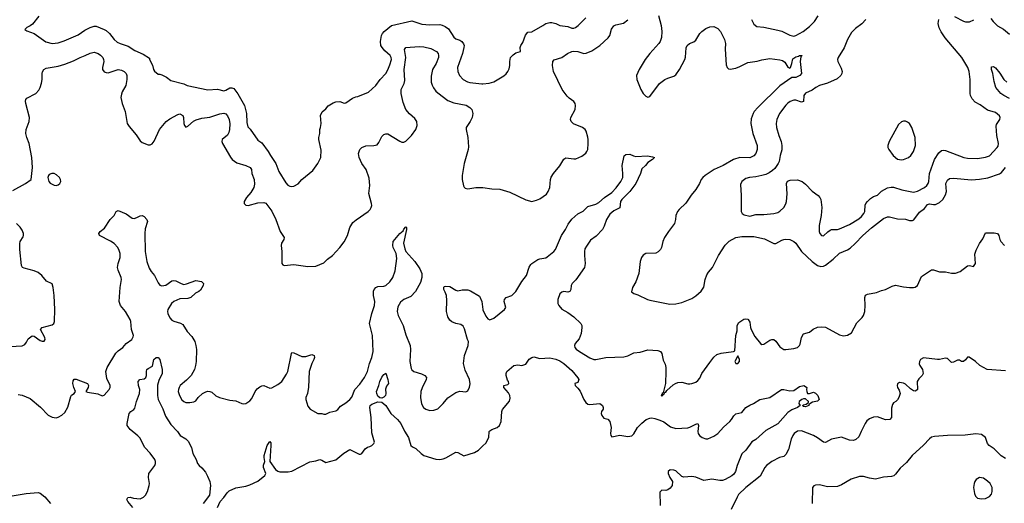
# Model space of a CAD drawing. Header units: inches. Extents: x 1678809 to 1859548, y 384609 to 522868.
# Tile 302 of 386: x 1785366 to 1795218, y 434433 to 439268. Entities that reach past the tile are written whole.
import ezdxf

# ---------------------------------------------------------------- set-up
doc = ezdxf.new("R2010")
doc.units = ezdxf.units.IN
doc.header["$MEASUREMENT"] = 0
doc.layers.add('B7483', color=7, linetype='Continuous')
doc.layers.add('B7493', color=7, linetype='Continuous')

msp = doc.modelspace()

# ---------------------------------------------------------------- linework, layer by layer
at = {"layer": 'B7483', "color": 5}
for points, elevation in [([(1785557.2, 439302.8), (1785495.3, 439224.7), (1785470, 439205.6), (1785436, 439190), (1785416, 439170), (1785437.1, 439157.1), (1785511.3, 439131.3), (1785626.6, 439046.6), (1785690.9, 439029.1), (1785750, 439036.9), (1785810, 439058), (1785950, 439117.2), (1786016.3, 439163.7), (1786070, 439191), (1786110, 439204.2), (1786130, 439203.6), (1786210, 439171.8), (1786230, 439159.6), (1786264.6, 439130), (1786311.2, 439071.2), (1786342.8, 439042.8), (1786370, 439028.9), (1786450, 439002.3), (1786519.5, 438959.5), (1786602.3, 438922.3), (1786663.6, 438883.6), (1786666, 438870), (1786693.4, 438813.4), (1786704, 438770), (1786713.7, 438753.7), (1786750, 438724.7), (1786770, 438724.7), (1786790, 438718), (1786833.7, 438693.7), (1786879.8, 438659.8), (1787010, 438626.8), (1787042, 438610), (1787247.9, 438567.9), (1787344.7, 438575.3), (1787410, 438557.3), (1787430, 438562.8), (1787470, 438586.8), (1787490, 438587.3), (1787510, 438578.8), (1787547.8, 438527.8), (1787616.9, 438410), (1787634.3, 438330), (1787639.2, 438239.2), (1787650, 438197.3), (1787672.9, 438172.9), (1787750, 438063), (1787790, 438036.3), (1787852.1, 437952.1), (1787874, 437910), (1787930.3, 437830), (1787959.5, 437750), (1788030, 437638), (1788050, 437615.5), (1788070, 437605.5), (1788090, 437600.5), (1788110, 437604), (1788151.5, 437628.5), (1788190, 437670.7), (1788298, 437762), (1788349, 437830), (1788379, 437890), (1788383.1, 437963.1), (1788359, 438070), (1788359, 438090), (1788368.9, 438131.1), (1788369, 438170), (1788377.2, 438190), (1788381.2, 438230), (1788375.3, 438310), (1788392.9, 438347.1), (1788430, 438378), (1788453.6, 438406.4), (1788503.2, 438436.8), (1788530, 438446.8), (1788570, 438451), (1788612.7, 438432.7), (1788630, 438438), (1788694.8, 438485.2), (1788730, 438497.3), (1788750, 438498.8), (1788856.3, 438543.7), (1788930, 438611), (1788972.7, 438670), (1789030, 438731), (1789050, 438766), (1789070, 438817.3), (1789084.7, 438870), (1789084.4, 438890), (1789073.7, 438910), (1789018.5, 438958.5), (1788991.6, 438990), (1788980.3, 439010), (1788975.8, 439050), (1788985.5, 439110), (1788995.1, 439130), (1789012.6, 439150), (1789087.8, 439210), (1789290, 439255.6), (1789390, 439223.5), (1789470, 439216.4), (1789570, 439219.8), (1789594.6, 439214.6), (1789621.8, 439201.8), (1789655.3, 439175.3), (1789710, 439092.9), (1789730, 439076.9), (1789770, 439062.6), (1789790, 439050.3), (1789807.3, 439027.3), (1789812, 439010), (1789810.4, 438990.4), (1789797.4, 438930), (1789747.2, 438790), (1789750.4, 438750), (1789766, 438710), (1789804, 438670), (1789846.8, 438646.8), (1789870, 438639.5), (1789990, 438625.5), (1790000, 438626.8)], 340), ([(1785298.5, 437561.5), (1785425.6, 437630), (1785482, 437670), (1785494.5, 437790), (1785487.8, 437890), (1785461.7, 438030), (1785438.3, 438090), (1785428.2, 438131.8), (1785429.7, 438170.3), (1785459.6, 438250), (1785463.1, 438290), (1785427.7, 438430), (1785425.6, 438454.4), (1785428.5, 438471.5), (1785436.8, 438483.2), (1785528.6, 438531.4), (1785556.6, 438563.4), (1785571.1, 438590), (1785584.9, 438635.1), (1785590.9, 438670), (1785589.7, 438730), (1785593.7, 438746.3), (1785608.5, 438771.5), (1785630, 438784.4), (1785750, 438802.8), (1785817, 438823), (1785904.4, 438855.6), (1785969.8, 438890.2), (1786022.7, 438910), (1786070, 438934), (1786110, 438943.1), (1786150, 438931.7), (1786174.8, 438914.8), (1786196.9, 438890), (1786206, 438870), (1786208.1, 438850), (1786194.6, 438790), (1786195.3, 438770), (1786210, 438748.4), (1786230, 438738.7), (1786250, 438738.3), (1786350, 438770.3), (1786384.7, 438764.7), (1786410, 438751.7), (1786430, 438730.4), (1786438.3, 438710), (1786439, 438670), (1786429.2, 438610), (1786392.2, 438547.8), (1786383.8, 438523.8), (1786379.8, 438490), (1786391, 438431), (1786420.8, 438350), (1786442.8, 438230), (1786460.1, 438200.1), (1786530, 438118), (1786570, 438056.5), (1786590, 438038.9), (1786650, 438018), (1786670, 438017), (1786691.7, 438028.3), (1786710, 438054.4), (1786765.8, 438170), (1786832.6, 438250), (1786870, 438278.5), (1786950, 438322), (1786970, 438326.4), (1786999.1, 438310), (1787006, 438290), (1787008.5, 438230), (1787016.3, 438210), (1787030, 438194), (1787050, 438203.8), (1787104.8, 438255.2), (1787131.5, 438268.5), (1787190, 438284.2), (1787270, 438295.4), (1787370, 438327.9), (1787410, 438332.9), (1787430, 438326.4), (1787446.9, 438306.9), (1787462.8, 438270), (1787468.3, 438228.3), (1787466.5, 438170), (1787460, 438140), (1787445.5, 438114.5), (1787392.7, 438070), (1787388.7, 438050), (1787394, 438030), (1787473.9, 437893.9), (1787492.7, 437870), (1787538, 437838), (1787630, 437809.4), (1787672.3, 437790), (1787685, 437770), (1787688.2, 437730), (1787713.8, 437670), (1787714.9, 437625.1), (1787707.8, 437592.2), (1787678.7, 437541.3), (1787636.4, 437490), (1787613.4, 437450), (1787610.8, 437430), (1787630, 437414), (1787650.5, 437410.5), (1787750, 437438), (1787810, 437439.3), (1787830, 437434.9), (1787890, 437354.9), (1787928.8, 437270), (1787973.7, 437150), (1788012.1, 437092.1), (1788010.3, 437070), (1787987.2, 437032.8), (1787982, 437010), (1787989, 436950), (1787988.1, 436848.1), (1787990.6, 436830.6), (1787998.8, 436818.8), (1788011, 436811), (1788110, 436822), (1788250, 436800.7), (1788330, 436804.9), (1788410, 436836), (1788447.2, 436872.8), (1788497.2, 436910), (1788569.2, 436990), (1788611.5, 437048.5), (1788647.3, 437110), (1788670.9, 437190), (1788699.8, 437240.2), (1788731.4, 437268.6), (1788852.3, 437350), (1788874, 437370), (1788883.6, 437390), (1788887.8, 437410), (1788886, 437430), (1788859.8, 437530), (1788868.2, 437610), (1788863.4, 437683.4), (1788832.4, 437770), (1788789.9, 437829.9), (1788763.8, 437890), (1788757.6, 437930), (1788770, 437970.4), (1788790, 437990.3), (1788830, 438006.3), (1788909.8, 438010.2), (1788941.3, 438018.7), (1788960.6, 438039.4), (1788990, 438102), (1789010, 438120.4), (1789030, 438128.4), (1789050, 438128.2), (1789170, 438052.9), (1789190, 438044.9), (1789210, 438043.6), (1789230, 438053.4), (1789284.7, 438110), (1789330, 438170.5), (1789342.5, 438210), (1789340.3, 438250), (1789320.9, 438280.9), (1789265.7, 438325.7), (1789229.3, 438369.3), (1789201.5, 438441.5), (1789182.6, 438530), (1789184.1, 438570), (1789211.3, 438630), (1789219, 438661), (1789214.4, 438770), (1789229.9, 438890), (1789215.4, 438970), (1789230, 438991.8), (1789361.4, 438998.6), (1789410, 438996.2), (1789480.2, 438980.2), (1789534.9, 438950), (1789552, 438930), (1789557.4, 438910), (1789554.9, 438890), (1789533, 438830), (1789494.8, 438770), (1789482.7, 438702.7), (1789484.6, 438644.6), (1789493.5, 438613.5), (1789507.1, 438587.1), (1789530, 438554.6), (1789550, 438535.6), (1789650, 438460.2), (1789710, 438435.6), (1789834.1, 438414.1), (1789871.2, 438391.2), (1789890.3, 438370), (1789899.6, 438330), (1789892, 438290), (1789873, 438250), (1789834.6, 438190), (1789831.8, 438170), (1789850.3, 438090), (1789857.2, 437997.2), (1789852.9, 437970), (1789811.8, 437830), (1789794, 437710), (1789792.2, 437670), (1789806.9, 437606.9), (1789814.4, 437594.4), (1789824.4, 437584.4), (1789850, 437578.4), (1789930, 437590.3), (1789988.5, 437591.5), (1790000, 437590)], 320), ([(1785350, 435522.3), (1785390, 435514.7), (1785470, 435480.3), (1785573.5, 435393.5), (1785650, 435313.4), (1785690, 435293), (1785730, 435287.7), (1785750, 435293.4), (1785786.7, 435313.3), (1785817.5, 435342.5), (1785847.2, 435392.8), (1785878, 435502), (1785885.5, 435514.5), (1785910, 435530.4), (1785925.4, 435550), (1785907.2, 435590), (1785896.3, 435630), (1785901, 435659), (1785910, 435674), (1785930, 435675.5), (1786046, 435630), (1786056.3, 435610), (1786050.6, 435590), (1786028.2, 435550), (1786043.8, 435543.8), (1786147.1, 435527.1), (1786190, 435506.8), (1786210, 435514), (1786260.5, 435570), (1786271.1, 435590), (1786271.3, 435610), (1786239.4, 435679.4), (1786227.6, 435750), (1786241.1, 435790), (1786326.9, 435933.1), (1786350, 435956.5), (1786398.9, 435990), (1786432.8, 436030), (1786488.9, 436070), (1786503.1, 436096.9), (1786503.7, 436110), (1786486.4, 436170), (1786479.6, 436250), (1786471.7, 436270), (1786423.4, 436350), (1786375.4, 436410), (1786360.9, 436450), (1786371.6, 436590), (1786383.4, 436670), (1786380.6, 436690), (1786350, 436765.6), (1786344.9, 436790), (1786349.9, 436830.1), (1786371.6, 436890), (1786370.7, 436930), (1786362.1, 436962.1), (1786348.7, 436990), (1786310, 437032.1), (1786275.5, 437055.5), (1786166, 437110), (1786157, 437130), (1786171.8, 437150), (1786215.8, 437184.2), (1786270, 437270.7), (1786310, 437311.3), (1786330, 437352), (1786350, 437361), (1786430, 437326), (1786490, 437283.1), (1786510, 437280.3), (1786539.3, 437290), (1786570, 437307), (1786590, 437311.3), (1786610, 437299.7), (1786637.2, 437270), (1786644.7, 437250), (1786623, 437177), (1786617.8, 437130), (1786620.7, 436950), (1786636.9, 436850), (1786662.8, 436782.8), (1786682.3, 436750), (1786715.8, 436710), (1786750, 436637.3), (1786770, 436615.5), (1786790, 436606.7), (1786830, 436614), (1786890, 436655.8), (1786910, 436661.3), (1786930, 436657.6), (1786981, 436630), (1787010, 436622), (1787034.1, 436625.9), (1787130, 436662.4), (1787184.7, 436650), (1787204, 436630), (1787200.4, 436610), (1787176, 436564), (1787159.1, 436550), (1787125.3, 436534.7), (1787079.3, 436490), (1787050, 436481), (1786970, 436477.6), (1786910, 436452.2), (1786883.6, 436430), (1786848.9, 436370), (1786845.7, 436350), (1786848.8, 436330), (1786870, 436286), (1786890, 436264.9), (1786910, 436254), (1786974.8, 436234.8), (1786999.6, 436219.6), (1787040.7, 436150), (1787090, 436102), (1787117.4, 436050), (1787128.9, 436010), (1787134, 435970), (1787131.3, 435850), (1787126, 435810), (1787113.6, 435770), (1787080.2, 435710), (1787035.7, 435664.3), (1786972.9, 435610), (1786960.3, 435590), (1786954.3, 435570), (1786952.9, 435550), (1786963.6, 435510), (1786990, 435468.5), (1787010, 435450.4), (1787030, 435441.3), (1787070, 435440.5), (1787110, 435447.3), (1787130, 435458.8), (1787152.7, 435490), (1787195.1, 435530), (1787230, 435548.5), (1787250, 435553.4), (1787270, 435551.8), (1787290, 435543.7), (1787330, 435508.7), (1787366, 435490), (1787470, 435466), (1787530, 435457.4), (1787590, 435432.4), (1787610, 435428.4), (1787630, 435430.5), (1787670, 435459.3), (1787690, 435480.5), (1787720.9, 435550), (1787743.5, 435576.5), (1787770, 435598.3), (1787790, 435608.9), (1787810, 435610.3), (1787870, 435586), (1787890, 435588.5), (1787950, 435619.5), (1787987.9, 435652.1), (1788037, 435723), (1788049.8, 435750), (1788084.5, 435930), (1788090, 435941), (1788110, 435936.3), (1788190, 435900.3), (1788230, 435900.4), (1788290, 435919.5), (1788314, 435910), (1788316.4, 435890), (1788310.5, 435870.5), (1788288.8, 435831.2), (1788262.4, 435750), (1788254.2, 435594.2), (1788245.5, 435530), (1788230.7, 435490), (1788230.7, 435470), (1788250, 435404.7), (1788273.2, 435373.2), (1788350, 435331.3), (1788388.9, 435331.1), (1788410, 435326), (1788430, 435326), (1788470, 435346), (1788530, 435358), (1788550, 435371.3), (1788577, 435403), (1788630, 435437.3), (1788670, 435470.5), (1788690, 435494), (1788719.6, 435570), (1788770, 435622.8), (1788814.5, 435690), (1788846, 435750), (1788866.6, 435830), (1788889.8, 435890), (1788902.2, 435950), (1788895.2, 436110), (1788866.8, 436230), (1788889.8, 436330), (1788917.5, 436410), (1788919.6, 436450), (1788907.1, 436510), (1788907.4, 436552.6), (1788913.5, 436570), (1788930, 436591), (1788950, 436600.2), (1789010, 436603.5), (1789030, 436611.1), (1789070, 436646.7), (1789099, 436690), (1789122.7, 436757.3), (1789139.7, 436879.7), (1789132.3, 436932.3), (1789103.1, 436990), (1789098, 437010), (1789104.5, 437050), (1789169.8, 437130.2), (1789202, 437158), (1789210, 437174.8), (1789230, 437197.3), (1789237.3, 437190), (1789236.4, 437170), (1789207.2, 437032.8), (1789218.2, 436978.2), (1789230.3, 436950), (1789318.4, 436850), (1789370, 436777.3), (1789388.7, 436730), (1789390.3, 436690), (1789377.8, 436642.2), (1789327.4, 436550), (1789280.7, 436499.3), (1789210, 436471.1), (1789176.8, 436443.2), (1789150, 436398), (1789142.8, 436350), (1789153.6, 436310), (1789202.2, 436210), (1789230, 436119.1), (1789272.3, 436010), (1789276.5, 435970), (1789268.3, 435850), (1789282.6, 435782.6), (1789289, 435769), (1789310, 435752.2), (1789387.4, 435727.4), (1789421, 435710), (1789434.8, 435690), (1789433.4, 435670), (1789391.5, 435588.5), (1789379.5, 435550), (1789377.4, 435490), (1789386.8, 435426.8), (1789406.7, 435390), (1789430, 435375.3), (1789470, 435362), (1789510, 435363.9), (1789550, 435377), (1789603, 435430), (1789650, 435488.4), (1789730, 435540.5), (1789770, 435553), (1789830, 435547.7), (1789850, 435558.8), (1789866.6, 435593.4), (1789873.3, 435626.7), (1789866.3, 435670), (1789822.7, 435762.7), (1789805.3, 435830), (1789816.5, 435910), (1789853.8, 436010), (1789855.1, 436050), (1789845, 436070), (1789817.1, 436177.1), (1789803.8, 436203.8), (1789780, 436220), (1789729.2, 436230), (1789690, 436248.2), (1789670, 436264.7), (1789650, 436298.4), (1789636.1, 436350), (1789641.3, 436461.3), (1789638, 436510), (1789624.8, 436544.8), (1789609.4, 436570), (1789610, 436594), (1789618, 436602), (1789630, 436604.7), (1789670, 436601), (1789730, 436562.8), (1789750, 436557.3), (1789792.9, 436567.1), (1789850, 436567.3), (1789878, 436558), (1789965.5, 436505.5), (1789988.5, 436450), (1789999.5, 436370), (1790000, 436369)], 280), ([(1785270, 436002.2), (1785390, 436009.1), (1785417.6, 436022.4), (1785435.7, 436044.3), (1785450, 436076), (1785490, 436106.8), (1785510, 436105.5), (1785570, 436062.6), (1785590, 436054.4), (1785610, 436054.8), (1785622.7, 436070), (1785619.3, 436090), (1785573.2, 436170), (1785590, 436190.3), (1785690, 436218), (1785706.6, 436230), (1785715.5, 436250), (1785718.5, 436370), (1785709.8, 436509.8), (1785701.8, 436590), (1785690, 436627), (1785633.3, 436653.3), (1785586.3, 436710), (1785550, 436739.3), (1785510, 436758.2), (1785410, 436783.1), (1785395.1, 436790), (1785383.6, 436810), (1785368.7, 436970), (1785368.1, 437030), (1785372.2, 437050), (1785402.1, 437097.9), (1785405.8, 437110), (1785403.7, 437130), (1785390, 437164.2), (1785370, 437195.1), (1785332.7, 437230)], 320), ([(1786499.1, 434390), (1786449.3, 434450), (1786439, 434470), (1786441.2, 434478.8), (1786449.2, 434490.8), (1786470, 434494), (1786503.9, 434483.9), (1786570, 434478.3), (1786606.4, 434493.6), (1786626.2, 434513.8), (1786646.6, 434550), (1786663.1, 434610), (1786665, 434630), (1786654.6, 434690), (1786659.8, 434730), (1786717.2, 434810), (1786725.3, 434830), (1786725.6, 434850), (1786717.2, 434870), (1786672.9, 434932.9), (1786618.7, 434990), (1786566.8, 435086.8), (1786548.1, 435108.1), (1786471.1, 435170), (1786443, 435210), (1786440.5, 435230), (1786461.2, 435330), (1786479, 435350), (1786509, 435370), (1786516.6, 435383.4), (1786535.6, 435450), (1786565.6, 435530), (1786566.6, 435570), (1786554.3, 435610), (1786552, 435650), (1786569.6, 435670.4), (1786610, 435676.4), (1786629.4, 435690), (1786635.1, 435710), (1786633.6, 435750), (1786639.5, 435770), (1786650, 435780.5), (1786694.2, 435805.8), (1786709, 435870), (1786730, 435891), (1786750, 435891), (1786770, 435871), (1786792.2, 435770), (1786790.4, 435730), (1786758.9, 435661.1), (1786746.6, 435613.4), (1786743.5, 435510), (1786750.2, 435470), (1786796.9, 435376.9), (1786825.3, 435305.3), (1786879.5, 435219.5), (1786944, 435150), (1786971, 435110), (1787030, 435079.3), (1787053, 435053), (1787086.4, 434990), (1787097.6, 434930), (1787130.4, 434870), (1787143.8, 434830), (1787160.5, 434810), (1787190, 434788.2), (1787225.3, 434745.3), (1787246.1, 434706.1), (1787267.8, 434650), (1787274.9, 434610), (1787265.9, 434514.1), (1787202.3, 434430)], 260), ([(1787346, 434390), (1787373.3, 434450), (1787409.6, 434490), (1787441.4, 434538.6), (1787463.6, 434556.4), (1787530, 434588.7), (1787630, 434603.1), (1787670, 434616.5), (1787750, 434654.9), (1787820.5, 434710), (1787828, 434730), (1787806.2, 434790), (1787807, 434813), (1787818.4, 434850), (1787811.1, 434890), (1787812.4, 434910), (1787842, 435010), (1787870, 435051), (1787877.3, 435037.3), (1787880.4, 435010), (1787868, 434850), (1787926, 434770), (1787950, 434753), (1787970, 434746.7), (1788051.4, 434748.6), (1788090, 434755.8), (1788270, 434847.7), (1788330, 434856.3), (1788370, 434870.5), (1788390, 434866), (1788430, 434842), (1788530, 434867.3), (1788610, 434934.8), (1788670, 434971.3), (1788763.6, 434923.6), (1788776.4, 434923.6), (1788790, 434932), (1788821.2, 434978.8), (1788844.8, 434995.2), (1788870, 435000.7), (1788890, 435010.8), (1788909.2, 435030), (1788914.6, 435045.4), (1788890, 435138), (1788883.9, 435290), (1788868.7, 435390), (1788874, 435410), (1788890, 435426), (1788950, 435448), (1788990, 435444), (1789030.7, 435410), (1789078.8, 435330), (1789146.8, 435270), (1789179.1, 435230), (1789215.1, 435155.1), (1789254.9, 435090), (1789280.7, 435010), (1789296.7, 434996.7), (1789330, 434982), (1789382.8, 434930), (1789410, 434910.7), (1789530, 434873.4), (1789570, 434870.5), (1789603.3, 434876.7), (1789630, 434887.7), (1789730, 434946), (1789750, 434940.7), (1789810, 434906.8), (1789918.3, 434941.7), (1789956.1, 434963.9), (1790000, 435006.7)], 260), ([(1785270, 434503.2), (1785430, 434531.6), (1785550, 434540.2), (1785570, 434536.2), (1785618.9, 434498.9), (1785674.9, 434430)], 260)]:
    msp.add_lwpolyline(points, dxfattribs=dict(at, elevation=elevation))
for points, elevation in [([(1785689.3, 437730.7), (1785660.8, 437719.2), (1785652.8, 437710), (1785648.1, 437690), (1785658.9, 437650), (1785670, 437632.9), (1785710, 437613.6), (1785730, 437611.4), (1785750, 437618), (1785766.6, 437630), (1785777.7, 437650), (1785775.8, 437670), (1785763, 437690), (1785735.6, 437715.6), (1785710, 437729)], 320), ([(1788990, 435484), (1788970, 435488.7), (1788950, 435505.2), (1788938, 435530), (1788934.5, 435550), (1788959.6, 435610), (1788969.7, 435650), (1788990, 435694), (1789010, 435720.7), (1789030, 435736), (1789051, 435670), (1789056.3, 435630), (1789036.8, 435603.2), (1789026.4, 435573.6), (1789030.8, 435530), (1789026, 435510), (1789010, 435494)], 260)]:
    msp.add_lwpolyline(points, close=True, dxfattribs=dict(at, elevation=elevation))
at = {"layer": 'B7493', "color": 5}
for points, elevation in [([(1790000, 438626.8), (1790064.8, 438635.2), (1790111.7, 438648.3), (1790210, 438706), (1790232.1, 438727.9), (1790249.4, 438750.6), (1790262, 438778), (1790269, 438810), (1790269, 438851), (1790278, 438890), (1790302, 438918), (1790330, 438938), (1790375.3, 438950), (1790374, 438990), (1790379, 439010), (1790398.9, 439041.1), (1790425.6, 439114.4), (1790450, 439142), (1790490, 439146), (1790602, 439210), (1790629.5, 439230.5), (1790670, 439238.8), (1790690, 439240.7), (1790730, 439230.8), (1790770.9, 439210.9), (1790850, 439198.8), (1790890, 439182.8), (1790910, 439182.8), (1790928, 439190), (1790955.3, 439210), (1791030, 439286)], 340), ([(1791756.6, 439310), (1791783.6, 439210), (1791792.6, 439150), (1791789, 439090), (1791772.9, 439050), (1791760.3, 439030), (1791670, 438931.1), (1791625.5, 438870), (1791562.6, 438770), (1791536.4, 438710), (1791541.3, 438670), (1791581.3, 438570), (1791604.9, 438530), (1791630, 438503.1), (1791650, 438494.4), (1791670, 438500.4), (1791768.4, 438630), (1791819.6, 438670), (1791850, 438684.9), (1791910, 438703.1), (1791930, 438717.6), (1791966.2, 438770), (1792021.4, 438870), (1792027.3, 438892.7), (1792034.6, 438985.4), (1792044.4, 439010), (1792068.4, 439031.6), (1792110, 439048.3), (1792130, 439062.8), (1792169.8, 439130), (1792189.9, 439150.1), (1792230, 439178.6), (1792270, 439195.9), (1792310, 439199.6), (1792350, 439181.1), (1792378.9, 439150), (1792417.6, 439070), (1792427, 439030), (1792425.5, 438974.5), (1792435.8, 438815.8), (1792443, 438790), (1792457.6, 438777.6), (1792473.8, 438773.8), (1792530, 438783.2), (1792570, 438799.2), (1792650, 438841.5), (1792745.6, 438854.4), (1792790, 438868.4), (1792870, 438881.3), (1792970, 438867.8), (1792999.5, 438859.5), (1793022.2, 438842.2), (1793050, 438794.9), (1793070, 438782.3), (1793077.2, 438790), (1793093, 438830), (1793103.2, 438876.8), (1793110, 438884.7), (1793130, 438897.3), (1793158, 438902), (1793168, 438910), (1793194, 438910), (1793182, 438898), (1793176, 438850), (1793186.7, 438730), (1793172.4, 438710), (1793130, 438690.8), (1793090, 438688.7), (1792970, 438606.5), (1792750.2, 438390), (1792714.7, 438350), (1792703.6, 438330), (1792683.9, 438276.1), (1792680.7, 438230), (1792700.2, 438130), (1792743.6, 438010), (1792745.8, 437970), (1792731.3, 437930), (1792710, 437907), (1792670, 437886.3), (1792571.6, 437891.6), (1792508, 437872), (1792403, 437810), (1792315.5, 437770), (1792223.8, 437710), (1792201.6, 437690), (1792186, 437670), (1792168.2, 437630), (1792132.4, 437570), (1792085.2, 437514.8), (1792030, 437434), (1791963, 437370), (1791948.2, 437350), (1791932.4, 437310), (1791928.9, 437270), (1791916.5, 437230), (1791856, 437150), (1791817.3, 437090), (1791801.2, 437050), (1791789.1, 436990), (1791778.3, 436970), (1791752.9, 436947.1), (1791730, 436935.3), (1791630, 436929.7), (1791604.7, 436915.3), (1791586.4, 436890), (1791574, 436850), (1791561.6, 436730), (1791530, 436649), (1791498, 436590), (1791488.1, 436548.1), (1791511.3, 436530), (1791550, 436518.9), (1791646.4, 436470), (1791670, 436462.6), (1791870, 436425.3), (1791930, 436427.2), (1791990, 436441.3), (1792090, 436481.3), (1792131.8, 436508.2), (1792184.8, 436555.2), (1792210, 436594), (1792225, 436670), (1792241.1, 436718.9), (1792256.3, 436743.7), (1792296.4, 436790), (1792359.3, 436910), (1792425, 437015), (1792465.4, 437054.6), (1792530, 437091.6), (1792590, 437101.5), (1792710, 437100.3), (1792818.9, 437078.9), (1792910, 437030.4), (1792930, 437030.4), (1792990, 437064.4), (1793010, 437070.4), (1793030, 437074), (1793070, 437070.3), (1793110, 437051.8), (1793130, 437033.7), (1793187.2, 436950), (1793294.4, 436850), (1793350, 436809.1), (1793381, 436801), (1793410, 436803.6), (1793430, 436812.6), (1793505.9, 436874.1), (1793570, 436934.6), (1793650, 436968), (1793675.6, 436984.4), (1793725.4, 437030), (1793801.1, 437110), (1793890, 437187.8), (1794010, 437282.3), (1794050, 437296.9), (1794070, 437296.5), (1794150, 437277), (1794230, 437274.3), (1794270, 437261.8), (1794299.6, 437260.4), (1794313.3, 437266.7), (1794370, 437344.6), (1794419.3, 437380.7), (1794450, 437420.3), (1794470, 437426.5), (1794510, 437419.1), (1794530, 437420.8), (1794570, 437439.6), (1794602.2, 437470), (1794630, 437517.1), (1794638.2, 437550), (1794633.5, 437630), (1794650, 437663.8), (1794670, 437678.9), (1794710, 437684.4), (1794890, 437667.2), (1794970, 437672.4), (1795051.8, 437688.2), (1795170, 437726.2), (1795190, 437740.2), (1795230.7, 437790)], 320), ([(1793831.7, 439270), (1793792.9, 439227.1), (1793730, 439181.5), (1793690, 439139.7), (1793650, 439069.5), (1793614, 438986), (1793555.8, 438890), (1793548.8, 438870), (1793552.2, 438850), (1793583.7, 438783.7), (1793593.7, 438750), (1793592.2, 438730), (1793582.4, 438710), (1793544.2, 438675.8), (1793450, 438635.1), (1793370, 438609.6), (1793330.7, 438590), (1793295.3, 438564.7), (1793230, 438532.6), (1793211.8, 438510), (1793210, 438449.5), (1793190, 438444.4), (1793130, 438462.2), (1793110, 438463.6), (1793074.8, 438450), (1793050, 438434), (1793030, 438414), (1792967.6, 438330), (1792940.3, 438270), (1792934.3, 438230), (1792937.4, 438190), (1792960.8, 438110), (1792984.4, 438050), (1792991.3, 438010), (1792990, 437968.7), (1792974, 437910), (1792966, 437850), (1792956.4, 437830), (1792920.2, 437779.8), (1792899.7, 437760.3), (1792863.4, 437736.6), (1792830, 437721.7), (1792790, 437710.9), (1792730, 437698.5), (1792668.1, 437691.9), (1792630, 437680.5), (1792592.7, 437650), (1792579.2, 437620.8), (1792585.3, 437510), (1792583.1, 437350), (1792593.4, 437330), (1792616.1, 437316.1), (1792670, 437304), (1792730, 437319.7), (1792810, 437320.2), (1792910, 437331.3), (1792950, 437341.8), (1792970, 437352.3), (1793010.9, 437390), (1793032, 437428), (1793038.4, 437450), (1793045.8, 437525.8), (1793038.7, 437630), (1793046.7, 437653.3), (1793075.3, 437664.7), (1793147.3, 437667.3), (1793193.4, 437650), (1793230, 437623.8), (1793293.7, 437553.7), (1793355.5, 437510), (1793372.4, 437490), (1793381.3, 437470), (1793392, 437390), (1793384.9, 437310), (1793365.3, 437210), (1793364.9, 437150), (1793370.5, 437130), (1793387.7, 437110), (1793410, 437108.5), (1793451.5, 437148.5), (1793475.7, 437164.3), (1793490, 437170.2), (1793550, 437172.2), (1793570, 437177.6), (1793670, 437220.7), (1793762.7, 437277.3), (1793790, 437301.7), (1793812.2, 437330), (1793821.1, 437350), (1793826.6, 437413.4), (1793832, 437430), (1793848, 437452), (1793878.7, 437481.3), (1793910, 437499.3), (1793950, 437514.4), (1793987.6, 437552.4), (1794050, 437586.3), (1794084.8, 437595.2), (1794110, 437594.7), (1794191.4, 437568.6), (1794310, 437544.4), (1794350, 437554), (1794418, 437590), (1794442.6, 437610), (1794456.8, 437630), (1794462.4, 437650), (1794468.6, 437731.4), (1794519.1, 437870), (1794563.5, 437936.5), (1794590, 437960.2), (1794610, 437965.2), (1794630, 437960.2), (1794811, 437891), (1794850, 437884.5), (1794950, 437879.1), (1795030, 437893.8), (1795070, 437907.4), (1795145.7, 437990), (1795154.8, 438005.2), (1795159.8, 438030), (1795144.3, 438110), (1795136.2, 438203.8), (1795140.5, 438219.5), (1795173.6, 438270), (1795177, 438290), (1795170, 438308.7), (1795130, 438340.9), (1795050, 438364.5), (1794976.6, 438416.6), (1794924.4, 438444.4), (1794896.3, 438476.3), (1794879.7, 438510), (1794875.1, 438530), (1794874.5, 438670), (1794865.1, 438750), (1794853, 438790), (1794791.1, 438890), (1794626.5, 439086.5), (1794585.6, 439145.6), (1794566.2, 439186.2), (1794557.2, 439230), (1794561.7, 439270)], 340), ([(1792687.7, 439270), (1792710, 439222.8), (1792740.3, 439200.3), (1792810, 439193.2), (1792950, 439165), (1792991.9, 439151.9), (1793073.3, 439113.3), (1793110, 439105), (1793130, 439109.1), (1793204.2, 439150), (1793270, 439200.7), (1793319.8, 439250), (1793354.8, 439305.2)], 340), ([(1794719.9, 439299.9), (1794810, 439254), (1794830, 439248), (1794870, 439246.7), (1794911.6, 439268.4)], 340), ([(1795081.6, 439281.6), (1795104.4, 439250), (1795150, 439206.4), (1795210, 439172.4), (1795270, 439123)], 340), ([(1790000, 437590), (1790090, 437578.6), (1790170, 437574), (1790270, 437542.3), (1790430, 437466.5), (1790490, 437451.7), (1790537.6, 437462.4), (1790570, 437478.9), (1790635.5, 437524.5), (1790654.3, 437550), (1790669.6, 437590), (1790675.4, 437670), (1790684.8, 437695.2), (1790706.3, 437730), (1790770, 437806.4), (1790810, 437873), (1790831.5, 437888.5), (1790910, 437876.4), (1790930, 437877.1), (1790990, 437903.8), (1791030, 437932.7), (1791042, 437950), (1791049.8, 437970.2), (1791055.4, 438030), (1791055, 438070), (1791050, 438092.7), (1791033, 438153), (1791024, 438170), (1790996.2, 438190), (1790908, 438228), (1790882.9, 438250), (1790876.2, 438270), (1790882, 438290), (1790922.4, 438370), (1790928.2, 438410), (1790925.4, 438430), (1790910.9, 438450), (1790863.1, 438483.1), (1790843.3, 438503.3), (1790793.7, 438570), (1790706.1, 438750), (1790697.8, 438810), (1790701.3, 438850), (1790713, 438867), (1790790, 438890.4), (1790846, 438930), (1790889.2, 438950), (1790910, 438953.5), (1790950, 438950.2), (1791010, 438929.2), (1791033.1, 438933.1), (1791090, 438956.3), (1791169.2, 439010.8), (1791252.6, 439087.4), (1791269.1, 439110.9), (1791287.5, 439172.5), (1791310, 439205.3), (1791330, 439217.2), (1791406.2, 439233.8), (1791451.5, 439268.5)], 320), ([(1795270, 438479.8), (1795211.3, 438510), (1795184, 438530), (1795132.8, 438590), (1795116, 438650), (1795103.5, 438730), (1795089.6, 438770.4), (1795090, 438798), (1795110, 438800.7), (1795130, 438786.8), (1795173.5, 438733.5), (1795212.2, 438670), (1795242.7, 438642.7)], 320), ([(1790000, 436369), (1790030, 436304), (1790050, 436277.3), (1790070, 436267.3), (1790110, 436285.5), (1790217.2, 436370), (1790229.2, 436390), (1790214.5, 436450), (1790218.4, 436470), (1790234, 436490), (1790290, 436512.4), (1790330, 436551.7), (1790389, 436650), (1790436, 436710), (1790464.9, 436795.1), (1790479.7, 436820.3), (1790490, 436831.4), (1790550, 436870.2), (1790570, 436878), (1790630, 436888.6), (1790644.2, 436895.8), (1790710, 436951.2), (1790725.7, 436970), (1790787.8, 437112.2), (1790827.3, 437170), (1790855.2, 437224.8), (1790890, 437274), (1790950, 437326), (1791004.5, 437355.5), (1791050, 437399.6), (1791130, 437423.2), (1791160.5, 437439.5), (1791217.7, 437490), (1791290, 437539.1), (1791333.1, 437586.9), (1791380.8, 437650), (1791399.8, 437690), (1791402.4, 437730), (1791392.6, 437810), (1791413.2, 437906.8), (1791430, 437921), (1791470, 437924), (1791506.7, 437906.7), (1791530, 437901.3), (1791646.4, 437906.4), (1791697.5, 437897.5), (1791716, 437890), (1791696, 437870), (1791650, 437842), (1791627.7, 437810), (1791590, 437776), (1791576.9, 437730), (1791530.2, 437629.8), (1791471.6, 437550), (1791391.8, 437470), (1791378.9, 437450), (1791371.1, 437388.9), (1791310, 437357.2), (1791270, 437322.6), (1791235.8, 437270), (1791214.4, 437205.6), (1791196, 437170), (1791135.1, 437104.9), (1791076.9, 437063.1), (1791035.6, 437004.4), (1791022, 436978), (1791015.9, 436950), (1791015.8, 436910), (1791025.2, 436830), (1791018.2, 436790), (1790931.6, 436668.4), (1790892.2, 436630), (1790883.7, 436610), (1790879.3, 436570), (1790870.4, 436549.6), (1790850, 436544.5), (1790810, 436551.6), (1790790, 436545.1), (1790770, 436526.6), (1790750.3, 436470), (1790750, 436432), (1790761.3, 436410), (1790790, 436374.9), (1790850, 436340.5), (1790910, 436297.6), (1790982, 436230), (1790990.2, 436210.2), (1790991.5, 436190), (1790984.7, 436130), (1790963, 436077), (1790924.2, 436030), (1790917, 436010), (1790919.5, 435990), (1790933.9, 435973.9), (1790968, 435950), (1791070, 435886), (1791110, 435870.5), (1791130, 435870.4), (1791230, 435890.3), (1791410, 435898.3), (1791450.8, 435909.2), (1791510, 435938.7), (1791574.5, 435945.5), (1791650, 435966), (1791750, 435962.4), (1791776.3, 435950), (1791790.4, 435930), (1791803.1, 435863.1), (1791822.8, 435822.8), (1791830.4, 435790.4), (1791832, 435752), (1791828.4, 435630), (1791803.6, 435536.4), (1791794, 435530), (1791798, 435522), (1791790, 435526), (1791784.7, 435510), (1791790, 435506), (1791798, 435510), (1791800.4, 435519.6), (1791810, 435522), (1791820.2, 435539.8), (1791830, 435544.7), (1791840.1, 435559.9), (1791902.7, 435617.3), (1791927.3, 435632.7), (1791950, 435640.3), (1791990, 435643.1), (1792050, 435628.7), (1792070, 435628.5), (1792090, 435630.3), (1792130, 435645.7), (1792150, 435661.1), (1792170, 435684.9), (1792190.9, 435730), (1792270, 435842.4), (1792310, 435894), (1792340.5, 435919.5), (1792384.2, 435935.8), (1792508.9, 435951.1), (1792522, 435958), (1792529.7, 436110), (1792543.3, 436156.7), (1792543.6, 436210), (1792560.7, 436239.3), (1792610, 436273), (1792630, 436278), (1792650, 436275.5), (1792655.5, 436270), (1792670, 436244.7), (1792676.5, 436190), (1792683.1, 436170), (1792722, 436102), (1792777.3, 436030), (1792790, 436022.4), (1792810, 436024.4), (1792870, 436064.9), (1792890, 436072.4), (1792910, 436072.4), (1792932.8, 436052.8), (1792970, 435999.1), (1793012.3, 435972.3), (1793030, 435970.4), (1793110, 435980.3), (1793150, 435992.4), (1793169.6, 436010), (1793176.2, 436023.8), (1793189.7, 436090.3), (1793210, 436126), (1793270, 436144.9), (1793304.7, 436175.3), (1793347, 436193), (1793390, 436198.5), (1793430, 436192.9), (1793570, 436116), (1793610, 436107.2), (1793650, 436113), (1793690, 436137.3), (1793741, 436239), (1793795.1, 436290), (1793809.5, 436310), (1793820.7, 436350), (1793825.1, 436410), (1793820.5, 436490), (1793830, 436513.4), (1793850, 436524.4), (1793937.7, 436542.3), (1793990, 436562), (1794030, 436570.6), (1794094.2, 436605.8), (1794130, 436615.8), (1794210, 436598.9), (1794270, 436591.5), (1794310, 436590.3), (1794325.9, 436594.1), (1794350, 436610.6), (1794390, 436699.3), (1794490, 436766.4), (1794510, 436768.2), (1794570, 436746), (1794630, 436748.5), (1794690, 436734.9), (1794730, 436734.6), (1794774.5, 436750), (1794850, 436806.8), (1794870, 436812), (1794910, 436802), (1794928, 436830), (1794923.2, 436923.2), (1794934.5, 436965.5), (1794970, 437030.7), (1795002.3, 437077.7), (1795030, 437137.3), (1795117.3, 437137.3), (1795150.7, 437130), (1795163.8, 437110), (1795172, 437072), (1795183, 437050), (1795220.5, 437010)], 280), ([(1790000, 435006.7), (1790030, 435036), (1790059.3, 435090), (1790063.7, 435150), (1790070, 435158.8), (1790089.5, 435170.5), (1790144, 435190), (1790167.2, 435212.8), (1790182.7, 435250), (1790189.6, 435349.6), (1790196.3, 435370), (1790266.4, 435453.6), (1790274.5, 435485.5), (1790271.5, 435511.5), (1790257.2, 435537.2), (1790209.4, 435590.6), (1790209, 435610), (1790250, 435622), (1790261.2, 435630), (1790258, 435650), (1790245.9, 435665.9), (1790232.6, 435710), (1790233.3, 435730), (1790241.6, 435750), (1790310, 435810.6), (1790350, 435819.1), (1790390, 435812.2), (1790430, 435824.4), (1790464.4, 435875.6), (1790490, 435891.7), (1790510, 435896.9), (1790570, 435882.4), (1790670, 435888.2), (1790730, 435874.9), (1790770, 435857.1), (1790810, 435830.4), (1790890, 435759.6), (1790950, 435689.1), (1790960.4, 435670), (1790950, 435639.7), (1790921, 435630), (1790924.4, 435610), (1790950, 435585.3), (1790973.3, 435553.3), (1791010.3, 435470), (1791030, 435440.3), (1791050, 435426), (1791070, 435420.3), (1791171.6, 435431.6), (1791197.1, 435410), (1791205.5, 435390), (1791204.9, 435375.1), (1791188.4, 435350), (1791185.3, 435330), (1791190, 435311.3), (1791210, 435283.8), (1791250, 435273), (1791270, 435250.7), (1791283.2, 435190), (1791277.8, 435130), (1791281.3, 435110), (1791290, 435099.3), (1791370, 435115.6), (1791450, 435099.8), (1791490, 435108.3), (1791511.6, 435128.4), (1791547.9, 435190), (1791590, 435235), (1791635.1, 435270), (1791670, 435284.2), (1791690, 435286.9), (1791722.4, 435282.4), (1791770, 435266), (1791810, 435247.4), (1791879.1, 435199.1), (1791930, 435181.5), (1792050, 435187), (1792070, 435193.4), (1792130, 435226), (1792150.5, 435230.5), (1792159.3, 435210), (1792152.2, 435150), (1792154.9, 435130), (1792168.2, 435110), (1792194.8, 435090), (1792230, 435078.4), (1792250, 435078.4), (1792310, 435104.9), (1792350, 435130.5), (1792406.4, 435193.6), (1792471.6, 435250), (1792489.6, 435270), (1792511.5, 435308.5), (1792530, 435327.3), (1792590, 435340.7), (1792632.7, 435390), (1792670, 435415.5), (1792709.6, 435430.4), (1792770, 435471), (1792870, 435490.5), (1792988.1, 435571.9), (1793010, 435572.7), (1793070, 435558), (1793110, 435561), (1793170, 435601), (1793210.8, 435610.8), (1793230, 435602), (1793242, 435590), (1793238, 435570), (1793241, 435550), (1793250, 435532), (1793270, 435531.3), (1793310, 435546), (1793330, 435536), (1793350.8, 435510), (1793364.7, 435470), (1793350, 435455.3), (1793296.9, 435443.1), (1793271.1, 435428.9), (1793262, 435418), (1793262, 435410), (1793230, 435398), (1793210, 435402), (1793198, 435410), (1793210, 435418), (1793236.4, 435423.6), (1793258, 435442), (1793258, 435450), (1793230, 435478), (1793210, 435479), (1793192, 435470), (1793164.7, 435450), (1793161, 435430), (1793174, 435410), (1793146.8, 435390), (1793093, 435367), (1793050, 435339.7), (1792950, 435226.3), (1792830, 435160.7), (1792730, 435069.6), (1792690, 435047), (1792630, 434963.6), (1792592.7, 434927.3), (1792545.3, 434810), (1792527, 434750), (1792510, 434725.1), (1792490, 434706.3), (1792424, 434670), (1792397.8, 434662.2), (1792370, 434662), (1792290, 434673.5), (1792210, 434660.5), (1792130, 434695), (1792090, 434699.8), (1792010, 434695.1), (1791990, 434700.5), (1791930, 434756.3), (1791910, 434766), (1791872.7, 434767.3), (1791853.4, 434750), (1791853.4, 434730), (1791870, 434691.3), (1791897.3, 434650), (1791892.7, 434610), (1791875.4, 434584.6), (1791851.7, 434568.3), (1791830, 434562.4), (1791790, 434563.7), (1791770, 434546), (1791774, 434410)], 260), ([(1795230, 435758), (1795045.2, 435770), (1794972, 435810), (1794930, 435849.6), (1794867.1, 435892.9), (1794850, 435894), (1794830, 435866), (1794810, 435849.6), (1794790, 435852.3), (1794770, 435862.7), (1794750, 435864.5), (1794710, 435844.5), (1794690, 435842), (1794650, 435879.5), (1794641.2, 435881.2), (1794630, 435882.9), (1794570.4, 435869.6), (1794550, 435869.6), (1794410, 435889.2), (1794378.8, 435870), (1794368.2, 435850), (1794367.2, 435827.2), (1794373, 435810), (1794399.5, 435770), (1794404.2, 435730), (1794396, 435710), (1794361, 435679), (1794345.4, 435650), (1794348, 435570), (1794330, 435555.6), (1794310, 435558.9), (1794278.2, 435578.2), (1794230, 435623), (1794210, 435634.7), (1794170, 435640.5), (1794150, 435629), (1794144.6, 435610), (1794147.2, 435590), (1794163.9, 435563.9), (1794176.3, 435530), (1794163, 435490), (1794150, 435469), (1794131, 435450), (1794110, 435437.2), (1794100.3, 435419.7), (1794090, 435386), (1794088.4, 435291.6), (1794071, 435270), (1794030, 435268.4), (1793950, 435296.3), (1793910, 435293), (1793870, 435278.9), (1793843.2, 435256.8), (1793825.7, 435230), (1793784.4, 435150), (1793763.1, 435096.9), (1793730.7, 435070), (1793710, 435062), (1793670, 435063.1), (1793590, 435094), (1793490, 435074), (1793430, 435041.3), (1793410, 435043.5), (1793350, 435088.7), (1793310, 435111.7), (1793190, 435158.3), (1793150, 435155.1), (1793115.8, 435130), (1793102, 435110), (1793086.6, 435073.4), (1793056.8, 434970), (1793030, 434919.7), (1793010, 434902.2), (1792969.4, 434890.6), (1792890, 434852.6), (1792838, 434810), (1792822.4, 434790), (1792776, 434704), (1792630, 434592), (1792559.6, 434520.4), (1792543.7, 434496.3), (1792483.7, 434370)], 280), ([(1795230, 434882.7), (1795187.7, 434907.7), (1795117.6, 434977.6), (1795065.2, 435010), (1795049.4, 435030), (1795029.3, 435090), (1794990, 435122), (1794932.7, 435127.3), (1794826.4, 435113.6), (1794650, 435111.1), (1794517.4, 435102.6), (1794490, 435094.3), (1794470, 435078.3), (1794410, 435014.7), (1794294.7, 434910), (1794240.3, 434839.7), (1794175.6, 434784.4), (1794130, 434725.1), (1794111.3, 434708.7), (1794090, 434699.7), (1794010, 434694), (1793930, 434675.6), (1793870, 434685.4), (1793810, 434702.6), (1793770, 434702.7), (1793686.3, 434673.7), (1793590, 434616.9), (1793550, 434601.1), (1793450, 434598.7), (1793370, 434617.7), (1793330, 434615.5), (1793311.2, 434608.8), (1793299.6, 434590), (1793295, 434430)], 320)]:
    msp.add_lwpolyline(points, dxfattribs=dict(at, elevation=elevation))
for points, elevation in [([(1794210, 438254), (1794190, 438248.7), (1794158, 438222), (1794066, 438050), (1794052, 438010), (1794052, 437990), (1794062, 437970), (1794106.8, 437910), (1794150, 437874), (1794190, 437868), (1794210, 437870.6), (1794259, 437890), (1794283.7, 437910), (1794309.6, 437950), (1794329.6, 438010.4), (1794324.2, 438090), (1794291.8, 438190), (1794270, 438229), (1794250, 438245.2), (1794230, 438253.2)], 360), ([(1792550, 435906), (1792521, 435850), (1792530, 435832), (1792550, 435831.3), (1792568.7, 435850), (1792568, 435870)], 280), ([(1794970, 434689.6), (1794937.3, 434670), (1794923, 434650), (1794916.3, 434630), (1794910.8, 434590), (1794920.7, 434530), (1794930, 434504.7), (1794950, 434486), (1794990, 434478.8), (1795030, 434482.8), (1795070, 434502.8), (1795090, 434526), (1795097, 434550), (1795095.1, 434590), (1795075.1, 434630), (1795050, 434656.2), (1795010, 434683.6)], 340)]:
    msp.add_lwpolyline(points, close=True, dxfattribs=dict(at, elevation=elevation))

doc.saveas('drawing.dxf')
